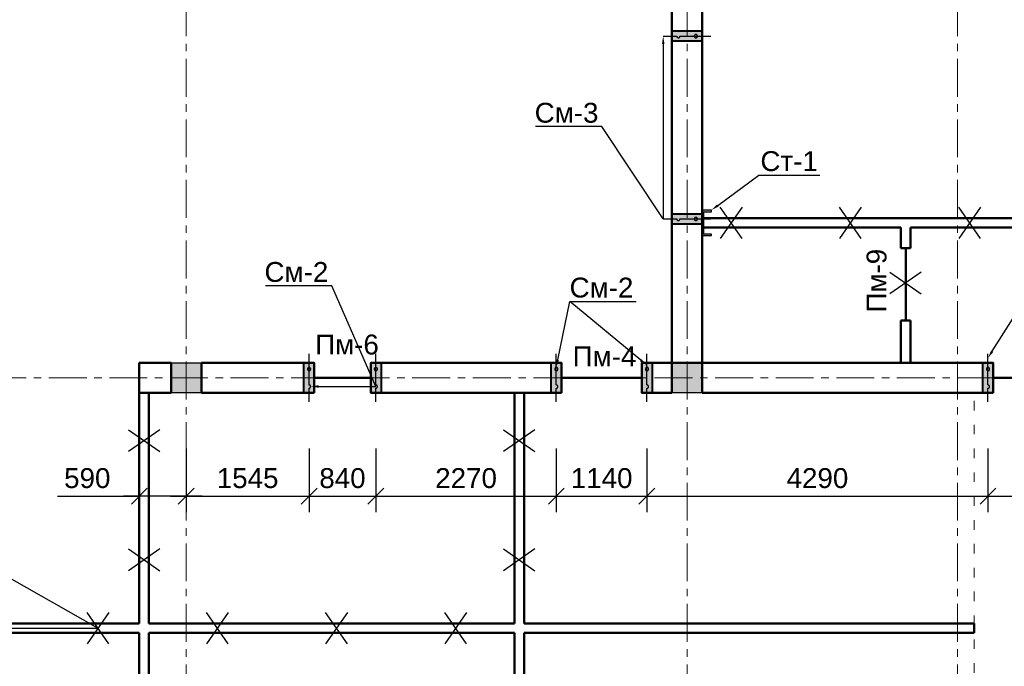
# Model space of a CAD drawing. Header units: millimetres. Extents: x 2063114 to 14983986, y -126020516 to 213791.
# Tile 467 of 656: x 2331622 to 2344007, y -753171 to -745035. Entities that reach past the tile are written whole.
import ezdxf
from ezdxf import colors
from ezdxf.entities.mleader import LeaderData, LeaderLine
from ezdxf.math import Vec2, Vec3

# ---------------------------------------------------------------- set-up
doc = ezdxf.new("R2010")
doc.units = ezdxf.units.MM
for name, pattern in [('ACAD_ISO03W100', [30, 12, -18]), ('ACAD_ISO10W100', [18, 12, -3, 0, -3]), ('осевая', [50.8, 31.75, -6.35, 6.35, -6.35])]:
    doc.linetypes.add(name, pattern=pattern)
doc.layers.get('Defpoints').update_dxf_attribs({"color": 6, "lineweight": 35})
for name, color, linetype, lineweight in [('.', 7, 'Continuous', 15), ('РАЗМЕР АР', 150, 'Continuous', 20), ('сплошная_толстая', 7, 'Continuous', 50)]:
    doc.layers.add(name, color=color, linetype=linetype, lineweight=lineweight)
for name, color, linetype in [('AC_OS', 1, 'ACAD_ISO10W100'), ('OBMER', 7, 'Continuous'), ('PDF _leader', 7, 'Continuous'), ('R_Dim', 94, 'Continuous'), ('пунктир', 1, 'ACAD_ISO10W100'), ('Размеры', 28, 'Continuous')]:
    doc.layers.add(name, color=color, linetype=linetype)
doc.styles.add('ISO', font='times.ttf')
doc.styles.get("Standard").update_dxf_attribs({"font": 'arial.ttf'})
doc.dimstyles.new('STANDARD$0', dxfattribs={"dimtxt": 250, "dimasz": 200, "dimexe": 200, "dimexo": 300, "dimgap": 100, "dimtad": 1, "dimdec": 0, "dimzin": 1, "dimdsep": 46, "dimtxsty": 'Standard', "dimblk1": 'OBLIQUE', "dimblk2": 'OBLIQUE', "dimsah": 1, "dimcen": 2.5, "dimdle": 200, "dimadec": 0, "dimazin": 0, "dimtfac": 1, "dimtdec": 0, "dimtmove": 0, "dimatfit": 3, "dimldrblk": 'OBLIQUE', "dimfxl": 600, "dimfxlon": 1, "dimtolj": 1, "dimtzin": 1, "dimarcsym": 0})

# ---------------------------------------------------------------- blocks, each defined once
blk = doc.blocks.new('Сердечник 1')
at = {"layer": 'AC_OS', "ltscale": 150}
h = blk.add_hatch(color=256, dxfattribs=at)
h.dxf.hatch_style = 1
h.paths.add_polyline_path([(769645, 403439), (769645, 403399, 1)])
h.paths.add_polyline_path([(769645, 403439, 1), (769645, 403399)])
h.paths.add_polyline_path([(769645, 403219, 1), (769645, 403179)])
h.paths.add_polyline_path([(769645, 403219), (769645, 403179, 1)])
at = {"layer": 'R_Dim', "ltscale": 150}
h = blk.add_hatch(color=256, dxfattribs=at)
h.dxf.hatch_style = 1
h.paths.add_polyline_path([(769710, 403499), (769580, 403499), (769580, 403119), (769710, 403119)])
at = {"layer": 'AC_OS', "ltscale": 150}
blk.add_lwpolyline([(769645, 403609), (769645, 403439, 1), (769645, 403399, 0.628963), (769645, 403399), (769645, 403219, 1.049731), (769645, 403179, 1), (769645, 403219), (769645, 403009)], format="xyb", dxfattribs=at)
at = {"layer": 'PDF _leader', "ltscale": 150}
blk.add_lwpolyline([(769580, 403499), (769710, 403499), (769710, 403119), (769580, 403119)], close=True, dxfattribs=at)
at = {"layer": 'Размеры', "lineweight": 40, "ltscale": 150}
blk.add_lwpolyline([(769580, 403499), (769710, 403499), (769710, 403119), (769580, 403119)], close=True, dxfattribs=at)
blk = doc.blocks.new('A$C39DF2FFD')
at = {"layer": '.', "ltscale": 100, "true_color": 0x136734}
h = blk.add_hatch(color=116, dxfattribs=at)
h.dxf.hatch_style = 1
h.paths.add_polyline_path([(-1, -24.3), (-59.5, -24.3), (-59.5, -184.3), (-1, -184.3), (-1, -174.3), (-49.5, -174.3), (-49.5, -34.3), (-1, -34.3)])
at = {"ltscale": 100}
blk.add_lwpolyline([(-1, -24.3), (-59.5, -24.3), (-59.5, -184.3), (-1, -184.3), (-1, -174.3), (-49.5, -174.3), (-49.5, -34.3), (-1, -34.3), (-1, -24.4)], dxfattribs=at)
blk = doc.blocks.new('_Oblique')
at = {"color": 0, "linetype": 'ByBlock', "lineweight": -2}
blk.add_line((-0.5, -0.5), (0.5, 0.5), dxfattribs=at)
blk = doc.blocks.new('*D2297')
at = {"layer": 'Defpoints', "color": 0, "lineweight": 30, "transparency": 16777216}
for p in [(2333717, -749732), (2335262, -749842), (2335262, -751032)]:
    blk.add_point(p, dxfattribs=at)
at = {"layer": 'РАЗМЕР АР', "color": 0, "lineweight": -2, "transparency": 16777216}
for p, q in [((2333717, -750432), (2333717, -751232)), ((2335262, -750432), (2335262, -751232)), ((2333517, -751032), (2335462, -751032))]:
    blk.add_line(p, q, dxfattribs=at)
at = {"layer": 'РАЗМЕР АР', "color": 0, "lineweight": -2, "transparency": 16777216, "xscale": 200, "yscale": 200, "zscale": 200, "rotation": 180}
blk.add_blockref('_Oblique', (2333717, -751032), dxfattribs=at)
at = {"layer": 'РАЗМЕР АР', "color": 0, "lineweight": -2, "transparency": 16777216, "xscale": 200, "yscale": 200, "zscale": 200}
blk.add_blockref('_Oblique', (2335262, -751032), dxfattribs=at)
at = {"layer": 'РАЗМЕР АР', "color": 0, "transparency": 16777216, "insert": (2334489, -750805), "char_height": 250, "attachment_point": 5}
blk.add_mtext('\\A1;1545', dxfattribs=at)
blk = doc.blocks.new('*D2298')
at = {"layer": 'Defpoints', "color": 0, "lineweight": 30, "transparency": 16777216}
for p in [(2333127, -749732), (2333717, -749732), (2333127, -751032)]:
    blk.add_point(p, dxfattribs=at)
at = {"layer": 'РАЗМЕР АР', "color": 0, "lineweight": -2, "transparency": 16777216}
for p, q in [((2333127, -750432), (2333127, -751232)), ((2333717, -750432), (2333717, -751232)), ((2332096, -751032), (2333127, -751032)), ((2333917, -751032), (2332927, -751032))]:
    blk.add_line(p, q, dxfattribs=at)
at = {"layer": 'РАЗМЕР АР', "color": 0, "lineweight": -2, "transparency": 16777216, "xscale": 200, "yscale": 200, "zscale": 200, "rotation": 180}
blk.add_blockref('_Oblique', (2333127, -751032), dxfattribs=at)
at = {"layer": 'РАЗМЕР АР', "color": 0, "lineweight": -2, "transparency": 16777216, "xscale": 200, "yscale": 200, "zscale": 200}
blk.add_blockref('_Oblique', (2333717, -751032), dxfattribs=at)
at = {"layer": 'РАЗМЕР АР', "color": 0, "transparency": 16777216, "insert": (2332472, -750805), "char_height": 250, "attachment_point": 5}
blk.add_mtext('\\A1;590', dxfattribs=at)
blk = doc.blocks.new('*D2826')
at = {"layer": 'Defpoints', "color": 0, "lineweight": 30, "transparency": 16777216}
for p in [(2335262, -749842), (2336102, -749842), (2336102, -751032)]:
    blk.add_point(p, dxfattribs=at)
at = {"layer": 'РАЗМЕР АР', "color": 0, "lineweight": -2, "transparency": 16777216}
for p, q in [((2335262, -750432), (2335262, -751232)), ((2336102, -750432), (2336102, -751232)), ((2335062, -751032), (2336302, -751032))]:
    blk.add_line(p, q, dxfattribs=at)
at = {"layer": 'РАЗМЕР АР', "color": 0, "lineweight": -2, "transparency": 16777216, "xscale": 200, "yscale": 200, "zscale": 200, "rotation": 180}
blk.add_blockref('_Oblique', (2335262, -751032), dxfattribs=at)
at = {"layer": 'РАЗМЕР АР', "color": 0, "lineweight": -2, "transparency": 16777216, "xscale": 200, "yscale": 200, "zscale": 200}
blk.add_blockref('_Oblique', (2336102, -751032), dxfattribs=at)
at = {"layer": 'РАЗМЕР АР', "color": 0, "transparency": 16777216, "insert": (2335682, -750805), "char_height": 250, "attachment_point": 5}
blk.add_mtext('\\A1;840', dxfattribs=at)
blk = doc.blocks.new('*D2827')
at = {"layer": 'Defpoints', "color": 0, "lineweight": 30, "transparency": 16777216}
for p in [(2336102, -749842), (2338372, -749842), (2338372, -751032)]:
    blk.add_point(p, dxfattribs=at)
at = {"layer": 'РАЗМЕР АР', "color": 0, "lineweight": -2, "transparency": 16777216}
for p, q in [((2336102, -750432), (2336102, -751232)), ((2338372, -750432), (2338372, -751232)), ((2335902, -751032), (2338572, -751032))]:
    blk.add_line(p, q, dxfattribs=at)
at = {"layer": 'РАЗМЕР АР', "color": 0, "lineweight": -2, "transparency": 16777216, "xscale": 200, "yscale": 200, "zscale": 200, "rotation": 180}
blk.add_blockref('_Oblique', (2336102, -751032), dxfattribs=at)
at = {"layer": 'РАЗМЕР АР', "color": 0, "lineweight": -2, "transparency": 16777216, "xscale": 200, "yscale": 200, "zscale": 200}
blk.add_blockref('_Oblique', (2338372, -751032), dxfattribs=at)
at = {"layer": 'РАЗМЕР АР', "color": 0, "transparency": 16777216, "insert": (2337237, -750805), "char_height": 250, "attachment_point": 5}
blk.add_mtext('\\A1;2270', dxfattribs=at)
blk = doc.blocks.new('*D2828')
at = {"layer": 'Defpoints', "color": 0, "lineweight": 30, "transparency": 16777216}
for p in [(2338372, -749842), (2339512, -749842), (2339512, -751032)]:
    blk.add_point(p, dxfattribs=at)
at = {"layer": 'РАЗМЕР АР', "color": 0, "lineweight": -2, "transparency": 16777216}
for p, q in [((2338372, -750432), (2338372, -751232)), ((2339512, -750432), (2339512, -751232)), ((2338172, -751032), (2339712, -751032))]:
    blk.add_line(p, q, dxfattribs=at)
at = {"layer": 'РАЗМЕР АР', "color": 0, "lineweight": -2, "transparency": 16777216, "xscale": 200, "yscale": 200, "zscale": 200, "rotation": 180}
blk.add_blockref('_Oblique', (2338372, -751032), dxfattribs=at)
at = {"layer": 'РАЗМЕР АР', "color": 0, "lineweight": -2, "transparency": 16777216, "xscale": 200, "yscale": 200, "zscale": 200}
blk.add_blockref('_Oblique', (2339512, -751032), dxfattribs=at)
at = {"layer": 'РАЗМЕР АР', "color": 0, "transparency": 16777216, "insert": (2338942, -750805), "char_height": 250, "attachment_point": 5}
blk.add_mtext('\\A1;1140', dxfattribs=at)
blk = doc.blocks.new('*D2829')
at = {"layer": 'Defpoints', "color": 0, "lineweight": 30, "transparency": 16777216}
for p in [(2339512, -749842), (2343802, -749842), (2343802, -751032)]:
    blk.add_point(p, dxfattribs=at)
at = {"layer": 'РАЗМЕР АР', "color": 0, "lineweight": -2, "transparency": 16777216}
for p, q in [((2339512, -750432), (2339512, -751232)), ((2343802, -750432), (2343802, -751232)), ((2339312, -751032), (2344002, -751032))]:
    blk.add_line(p, q, dxfattribs=at)
at = {"layer": 'РАЗМЕР АР', "color": 0, "lineweight": -2, "transparency": 16777216, "xscale": 200, "yscale": 200, "zscale": 200, "rotation": 180}
blk.add_blockref('_Oblique', (2339512, -751032), dxfattribs=at)
at = {"layer": 'РАЗМЕР АР', "color": 0, "lineweight": -2, "transparency": 16777216, "xscale": 200, "yscale": 200, "zscale": 200}
blk.add_blockref('_Oblique', (2343802, -751032), dxfattribs=at)
at = {"layer": 'РАЗМЕР АР', "color": 0, "transparency": 16777216, "insert": (2341657, -750805), "char_height": 250, "attachment_point": 5}
blk.add_mtext('\\A1;4290', dxfattribs=at)
blk = doc.blocks.new('*D2830')
at = {"layer": 'Defpoints', "color": 0, "lineweight": 30, "transparency": 16777216}
for p in [(2343802, -749842), (2345432, -749842), (2345432, -751032)]:
    blk.add_point(p, dxfattribs=at)
at = {"layer": 'РАЗМЕР АР', "color": 0, "lineweight": -2, "transparency": 16777216}
for p, q in [((2343802, -750432), (2343802, -751232)), ((2345432, -750432), (2345432, -751232)), ((2343602, -751032), (2345632, -751032))]:
    blk.add_line(p, q, dxfattribs=at)
at = {"layer": 'РАЗМЕР АР', "color": 0, "lineweight": -2, "transparency": 16777216, "xscale": 200, "yscale": 200, "zscale": 200, "rotation": 180}
blk.add_blockref('_Oblique', (2343802, -751032), dxfattribs=at)
at = {"layer": 'РАЗМЕР АР', "color": 0, "lineweight": -2, "transparency": 16777216, "xscale": 200, "yscale": 200, "zscale": 200}
blk.add_blockref('_Oblique', (2345432, -751032), dxfattribs=at)
at = {"layer": 'РАЗМЕР АР', "color": 0, "transparency": 16777216, "insert": (2344617, -750804), "char_height": 250, "attachment_point": 5}
blk.add_mtext('\\A1;1630', dxfattribs=at)
blk = doc.blocks.new('2222')
at = {"layer": 'сплошная_толстая', "color": 6, "lineweight": 30, "ltscale": 150}
for p, q in [((2384011, 356704), (2384405, 356431)), ((2384405, 356704), (2384011, 356431))]:
    blk.add_line(p, q, dxfattribs=at)

msp = doc.modelspace()

# ---------------------------------------------------------------- hatches: boundary and pattern name
at = {"ltscale": 150, "transparency": 33554687}
h = msp.add_hatch(color=256, dxfattribs=at)
h.dxf.hatch_style = 1
h.paths.add_polyline_path([(2333906.86693, -749352.19946), (2333526.86693, -749352.19946), (2333526.86693, -749732.19946), (2333906.86693, -749732.19946)])
h = msp.add_hatch(color=256, dxfattribs=at)
h.dxf.hatch_style = 1
h.paths.add_polyline_path([(2340206.86693, -749352.19946), (2339826.86693, -749352.19946), (2339826.86693, -749732.19946), (2340206.86693, -749732.19946)])

# ---------------------------------------------------------------- linework, layer by layer
at = {"linetype": 'ACAD_ISO03W100', "lineweight": 9, "ltscale": 10}
msp.add_line((2343626.86693, -755652.19946), (2343626.86693, -749732.19946), dxfattribs=at)
at = {"ltscale": 150}
for points in [[(2333526.86693, -749352.19946), (2333906.86693, -749352.19946), (2333906.86693, -749732.19946), (2333526.86693, -749732.19946)], [(2339826.86693, -749352.19946), (2340206.86693, -749352.19946), (2340206.86693, -749732.19946), (2339826.86693, -749732.19946)]]:
    msp.add_lwpolyline(points, close=True, dxfattribs=at)
at = {"layer": 'OBMER', "lineweight": 50, "ltscale": 150}
for p, q in [((2342766.86693, -748822.19946), (2342766.86693, -747912.19946)), ((2335326.86693, -749542.19946), (2336036.86693, -749542.19946)), ((2338436.86693, -749542.19946), (2339446.86693, -749542.19946)), ((2343866.86693, -749542.19946), (2345366.86693, -749542.19946))]:
    msp.add_line(p, q, dxfattribs=at)
at = {"layer": 'пунктир', "linetype": 'осевая', "lineweight": 9, "ltscale": 15}
for p, q in [((2333716.86693, -743242.19946), (2333716.86693, -762142.19946)), ((2340016.86693, -743242.19946), (2340016.86693, -762142.19946)), ((2343416.86693, -743242.19946), (2343416.86693, -762142.19946)), ((2327416.86693, -749542.19946), (2355516.86693, -749542.19946))]:
    msp.add_line(p, q, dxfattribs=at)
at = {"layer": 'сплошная_толстая', "ltscale": 150}
for p, q in [((2339826.86693, -749352.19946), (2339826.86693, -743432.19946)), ((2340206.86693, -749352.19946), (2340206.86693, -743432.19946)), ((2340206.86693, -747532.19946), (2345376.86693, -747532.19946)), ((2340206.86693, -747652.19946), (2342706.86693, -747652.19946)), ((2342706.86693, -747912.19946), (2342706.86693, -747652.19946)), ((2342826.86693, -747652.19946), (2347826.86693, -747652.19946)), ((2342826.86693, -747912.19946), (2342826.86693, -747652.19946)), ((2342826.86693, -747912.19946), (2342706.86693, -747912.19946)), ((2342706.86693, -749352.19946), (2342706.86693, -748822.19946)), ((2342826.86693, -748822.19946), (2342706.86693, -748822.19946)), ((2342826.86693, -749352.19946), (2342826.86693, -748822.19946)), ((2333126.86693, -749352.19946), (2333526.86693, -749352.19946)), ((2333126.86693, -749352.19946), (2333126.86693, -749732.19946)), ((2333526.86693, -749352.19946), (2333526.86693, -749732.19946)), ((2333906.86693, -749352.19946), (2335326.86693, -749352.19946)), ((2333906.86693, -749352.19946), (2333906.86693, -749732.19946)), ((2335326.86693, -749352.19946), (2335326.86693, -749732.19946)), ((2336036.86693, -749352.19946), (2338436.86693, -749352.19946)), ((2336036.86693, -749352.19946), (2336036.86693, -749732.19946)), ((2338436.86693, -749352.19946), (2338436.86693, -749732.19946)), ((2339446.86693, -749352.19946), (2339826.86693, -749352.19946)), ((2339446.86693, -749352.19946), (2339446.86693, -749732.19946)), ((2339826.86693, -749352.19946), (2339826.86693, -749732.19946)), ((2339826.86693, -749352.19946), (2340206.86693, -749352.19946)), ((2340206.86693, -749352.19946), (2343866.86693, -749352.19946)), ((2340206.86693, -749352.19946), (2340206.86693, -749732.19946)), ((2343866.86693, -749732.19946), (2343866.86693, -749352.19946)), ((2333126.86693, -752632.19946), (2333126.86693, -749732.19946)), ((2333126.86693, -749732.19946), (2333526.86693, -749732.19946)), ((2333246.86693, -752632.19946), (2333246.86693, -749732.19946)), ((2333906.86693, -749732.19946), (2335326.86693, -749732.19946)), ((2336036.86693, -749732.19946), (2338436.86693, -749732.19946)), ((2337846.86693, -752632.19946), (2337846.86693, -749732.19946)), ((2337966.86693, -752632.19946), (2337966.86693, -749732.19946)), ((2339446.86693, -749732.19946), (2339826.86693, -749732.19946)), ((2340206.86693, -749732.19946), (2343866.86693, -749732.19946)), ((2327606.86693, -752632.19946), (2333126.86693, -752632.19946)), ((2333246.86693, -752632.19946), (2337846.86693, -752632.19946)), ((2337966.86693, -752632.19946), (2343626.86693, -752632.19946)), ((2343626.86693, -752632.19946), (2343626.86693, -752752.19946)), ((2327606.86693, -752752.19946), (2333126.86693, -752752.19946)), ((2333126.86693, -755772.19946), (2333126.86693, -752752.19946)), ((2333246.86693, -755652.19946), (2333246.86693, -752752.19946)), ((2333246.86693, -752752.19946), (2337846.86693, -752752.19946)), ((2333246.86693, -752752.19946), (2337846.86693, -752752.19946)), ((2337846.86693, -755652.19946), (2337846.86693, -752752.19946)), ((2337966.86693, -752752.19946), (2343626.86693, -752752.19946)), ((2337966.86693, -755652.19946), (2337966.86693, -752752.19946))]:
    msp.add_line(p, q, dxfattribs=at)

# ---------------------------------------------------------------- block references
at = {"color": 116, "ltscale": 100, "true_color": 0x136734, "xscale": 2, "yscale": 2, "zscale": 2}
msp.add_blockref('A$C39DF2FFD', (2340325.81816, -747383.64117), dxfattribs=at)
at = {"layer": 'Размеры'}
for name, p, rotation in [('Сердечник 1', (2743326.27839, -1514887.27596), 89.99999999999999), ('2222', (1984003.97153, 1636616.16912), 270), ('2222', (1985503.97153, 1636616.16912), 270), ('2222', (1987003.97153, 1636616.16912), 270), ('Сердечник 1', (2743326.27839, -1517187.27596), 89.99999999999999), ('Сердечник 1', (3104906.94343, -346232.788), 179.9999999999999), ('Сердечник 1', (3105746.94343, -346232.788), 179.9999999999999), ('Сердечник 1', (3108016.94343, -346232.788), 179.9999999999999), ('Сердечник 1', (3109156.94343, -346232.788), 179.9999999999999), ('Сердечник 1', (3113446.94343, -346232.788), 179.9999999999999), ('2222', (1976039.76395, 1631516.16912), 270), ('2222', (1977539.76395, 1631516.16912), 270), ('2222', (1979039.76395, 1631516.16912), 270), ('2222', (1980539.76395, 1631516.16912), 270)]:
    msp.add_blockref(name, p, dxfattribs=dict(at, rotation=rotation))
for p in [(-41441.50165, -1104917.04736), (-51021.50165, -1106899.30168), (-46301.50165, -1106899.30168), (-51021.50165, -1108399.30168), (-46301.50165, -1108399.30168)]:
    msp.add_blockref('2222', p, dxfattribs=at)

# ---------------------------------------------------------------- texts
at = {"layer": '.', "ltscale": 100, "insert": (2342402.27856, -748720.00558), "char_height": 250, "width": 785.1935286, "attachment_point": 4, "rotation": 90}
msp.add_mtext('Пм-9', dxfattribs=at)
at = {"layer": '.', "ltscale": 100, "char_height": 250, "width": 789.8777429, "attachment_point": 4}
for s, insert in [('Пм-6', (2335338.00841, -749124.2812)), ('Пм-4', (2338577.4449, -749272.18112))]:
    msp.add_mtext(s, dxfattribs=dict(at, insert=insert))

# ---------------------------------------------------------------- dimensions: what is measured, and where the dimension line sits
at = {"layer": 'РАЗМЕР АР'}
dim = msp.add_linear_dim(base=(2333126.86693, -751032.19946), p1=(2333716.86693, -749732.19946), p2=(2333126.86693, -749732.19946), dimstyle='STANDARD$0', override={"dimtmove": 1}, dxfattribs=at)
dim.commit()
dim.dimension.update_dxf_attribs({"geometry": '*D2298', "text_midpoint": (2332471.54346, -751231.81946), "dimtype": 160})
dim = msp.add_linear_dim(base=(2335261.86693, -751032.19946), p1=(2333716.86693, -749732.19946), p2=(2335261.86693, -749842.19946), dimstyle='STANDARD$0', dxfattribs=at)
dim.commit()
dim.dimension.update_dxf_attribs({"geometry": '*D2297', "text_midpoint": (2334489.36693, -750804.55621)})
for base, p1, p2, picture, middle in [((2336101.86693, -751032.19946), (2335261.86693, -749842.19946), (2336101.86693, -749842.19946), '*D2826', (2335681.86693, -750804.55621)), ((2338371.86693, -751032.19946), (2336101.86693, -749842.19946), (2338371.86693, -749842.19946), '*D2827', (2337236.86693, -750804.55621)), ((2339511.86693, -751032.19946), (2338371.86693, -749842.19946), (2339511.86693, -749842.19946), '*D2828', (2338941.86693, -750804.55621)), ((2343801.86693, -751032.19946), (2339511.86693, -749842.19946), (2343801.86693, -749842.19946), '*D2829', (2341656.86693, -750804.55621)), ((2345431.86693, -751032.19946), (2343801.86693, -749842.19946), (2345431.86693, -749842.19946), '*D2830', (2344616.86693, -750804.47095))]:
    dim = msp.add_linear_dim(base=base, p1=p1, p2=p2, dimstyle='STANDARD$0', override={"dimtmove": 1}, dxfattribs=at)
    dim.commit()
    dim.dimension.update_dxf_attribs({"geometry": picture, "text_midpoint": middle})

# ---------------------------------------------------------------- leaders
ml = msp.add_multileader_mtext('Standard')
ml.set_content('См-3', color=256)
ml.set_leader_properties(color=256, linetype='ByLayer', lineweight=-1)
ml.build(insert=Vec2(0, 0))
ml.multileader.update_dxf_attribs({"has_dogleg": 0, "text_left_attachment_type": 6, "text_right_attachment_type": 6, "dogleg_length": 0.36, "arrow_head_size": 100})
ctx = ml.context
ctx.base_point, ctx.char_height, ctx.arrow_head_size, ctx.landing_gap_size, ctx.plane_origin = Vec3(2338055.48233, -746381.51108), 250, 100, 60.75, Vec3(2355990.94314, -748738.993)
ctx.left_attachment, ctx.right_attachment, ctx.text_align_type = 6, 6, 1
notes = []
notes.append((ctx, [(0, (1, 1, 0), (2338946.95352, -746381.51108), (-1, 0), 0.36, [(0, [(2339716.86693, -745242.19946), (2339716.86693, -747542.19946)], 0, [])])]))
ctx.mtext.insert, ctx.mtext.width, ctx.mtext.alignment, ctx.mtext.flow_direction = Vec3(2338501.03792, -746081.51108), 1109.9507956, 2, 5
at = {"color": 0}
ml = msp.add_multileader_mtext('Standard', dxfattribs=at)
ml.set_content('Ст-1')
ml.set_leader_properties(color=256, linetype='ByLayer', lineweight=-1)
ml.build(insert=Vec2(0, 0))
ml.multileader.update_dxf_attribs({"has_dogleg": 0, "text_left_attachment_type": 6, "text_right_attachment_type": 6, "dogleg_length": 0.36, "arrow_head_size": 100})
ctx = ml.context
ctx.base_point, ctx.char_height, ctx.arrow_head_size, ctx.landing_gap_size, ctx.plane_origin = Vec3(2340919.2173, -746990.22889), 250, 100, 60.75, Vec3(2323488.43406, -748790.87224)
ctx.left_attachment, ctx.right_attachment, ctx.text_align_type = 6, 6, 1
notes.append((ctx, [(0, (1, 1, 0), (2340918.8573, -746990.22889), (1, 0), 0.36, [(0, [(2340323.75691, -747432.36401)], 0, [])])]))
ctx.mtext.insert, ctx.mtext.rotation, ctx.mtext.width, ctx.mtext.alignment, ctx.mtext.flow_direction = Vec3(2341300.56757, -746690.22889), 6.2831853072, 1109.9507956, 2, 5
ml = msp.add_multileader_mtext('Standard')
ml.set_content('См-2', color=256)
ml.set_leader_properties(color=256, linetype='ByLayer', lineweight=-1)
ml.build(insert=Vec2(0, 0))
ml.multileader.update_dxf_attribs({"has_dogleg": 0, "text_left_attachment_type": 6, "text_right_attachment_type": 6, "dogleg_length": 0.36, "arrow_head_size": 100})
ctx = ml.context
ctx.base_point, ctx.char_height, ctx.arrow_head_size, ctx.landing_gap_size, ctx.plane_origin = Vec3(2334658.17642, -748384.51517), 250, 100, 60.75, Vec3(2321100.86411, -751451.8812)
ctx.left_attachment, ctx.right_attachment, ctx.text_align_type = 6, 6, 1
notes.append((ctx, [(1, (1, 1, 0), (2335547.08962, -748384.51517), (-1, 0), 0.36, [(2, [(2335281.77843, -749650.32011), (2336101.86693, -749652.19946)], 0, [])])]))
ctx.mtext.insert, ctx.mtext.rotation, ctx.mtext.width, ctx.mtext.alignment, ctx.mtext.flow_direction = Vec3(2335102.45302, -748084.51517), 6.2831853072, 1109.9507956, 2, 5
ml = msp.add_multileader_mtext('Standard')
ml.set_content('См-2', color=256)
ml.set_leader_properties(color=256, linetype='ByLayer', lineweight=-1)
ml.build(insert=Vec2(0, 0))
ml.multileader.update_dxf_attribs({"has_dogleg": 0, "text_left_attachment_type": 6, "text_right_attachment_type": 6, "dogleg_length": 0.36, "arrow_head_size": 100})
ctx = ml.context
ctx.base_point, ctx.char_height, ctx.arrow_head_size, ctx.landing_gap_size, ctx.plane_origin = Vec3(2338542.17167, -748581.05341), 250, 100, 60.75, Vec3(2324210.86411, -751451.8812)
ctx.left_attachment, ctx.right_attachment, ctx.text_align_type = 6, 6, 1
notes.append((ctx, [(0, (1, 1, 0), (2338541.81167, -748581.05341), (1, 0), 0.36, [(2, [(2339511.86693, -749384.14345)], 0, []), (0, [(2338369.31872, -749412.36246)], 0, [])])]))
ctx.mtext.insert, ctx.mtext.rotation, ctx.mtext.width, ctx.mtext.alignment, ctx.mtext.flow_direction = Vec3(2338940.42167, -748281.05341), 6.2831853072, 1109.9507956, 2, 5
ml = msp.add_multileader_mtext('Standard')
ml.set_content('См-2', color=256)
ml.set_leader_properties(color=256, linetype='ByLayer', lineweight=-1)
ml.build(insert=Vec2(0, 0))
ml.multileader.update_dxf_attribs({"has_dogleg": 0, "text_left_attachment_type": 6, "text_right_attachment_type": 6, "dogleg_length": 0.36, "arrow_head_size": 100})
ctx = ml.context
ctx.base_point, ctx.char_height, ctx.arrow_head_size, ctx.landing_gap_size, ctx.plane_origin = Vec3(2344178.63633, -748698.37201), 250, 100, 60.75, Vec3(2329830.86411, -751569.19981)
ctx.left_attachment, ctx.right_attachment, ctx.text_align_type = 6, 6, 1
notes.append((ctx, [(0, (1, 1, 0), (2344178.27633, -748698.37201), (1, 0), 0.36, [(2, [(2345431.86693, -749297.24846)], 0, []), (0, [(2343801.86693, -749291.56521)], 0, [])])]))
ctx.mtext.insert, ctx.mtext.rotation, ctx.mtext.width, ctx.mtext.alignment, ctx.mtext.flow_direction = Vec3(2344576.88633, -748398.37201), 6.2831853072, 1109.9507956, 2, 5
ml = msp.add_multileader_mtext('Standard')
ml.set_content('{\\fISOCPEUR|b0|i0|c204|p34;\\C7;ММ-1}', color=256, style='ISO')
ml.set_leader_properties(color=256, linetype='ByLayer', lineweight=-1)
ml.build(insert=Vec2(0, 0))
ml.multileader.update_dxf_attribs({"text_left_attachment_type": 6, "text_right_attachment_type": 6, "dogleg_length": 0.36, "arrow_head_size": 100})
ctx = ml.context
ctx.base_point, ctx.char_height, ctx.arrow_head_size, ctx.landing_gap_size, ctx.plane_origin = Vec3(2330018.69191, -751693.42029), 250, 100, 60.75, Vec3(2334478.7819, -750432.59127)
ctx.left_attachment, ctx.right_attachment, ctx.text_align_type = 6, 6, 1
notes.append((ctx, [(0, (1, 1, 0), (2330840.55191, -751693.42029), (-1, 0), 0.36, [(0, [(2331106.86617, -752692.19946), (2332606.86617, -752692.19946)], 0, [])])]))
ctx.mtext.insert, ctx.mtext.width, ctx.mtext.alignment, ctx.mtext.flow_direction = Vec3(2330429.44191, -751393.42029), 966.0990101, 2, 5
for ctx, leaders in notes:
    for number, flags, end, landing, length, lines in leaders:
        leader = LeaderData()
        leader.index, (leader.has_last_leader_line, leader.has_dogleg_vector, leader.attachment_direction) = number, flags
        leader.last_leader_point, leader.dogleg_vector, leader.dogleg_length = Vec3(end), Vec3(landing), length
        for number, points, colour, breaks in lines:
            line = LeaderLine()
            line.index, line.vertices, line.color, line.breaks = number, Vec3.list(points), colors.encode_raw_color(colour), breaks
            leader.lines.append(line)
        ctx.leaders.append(leader)

doc.saveas('drawing.dxf')
